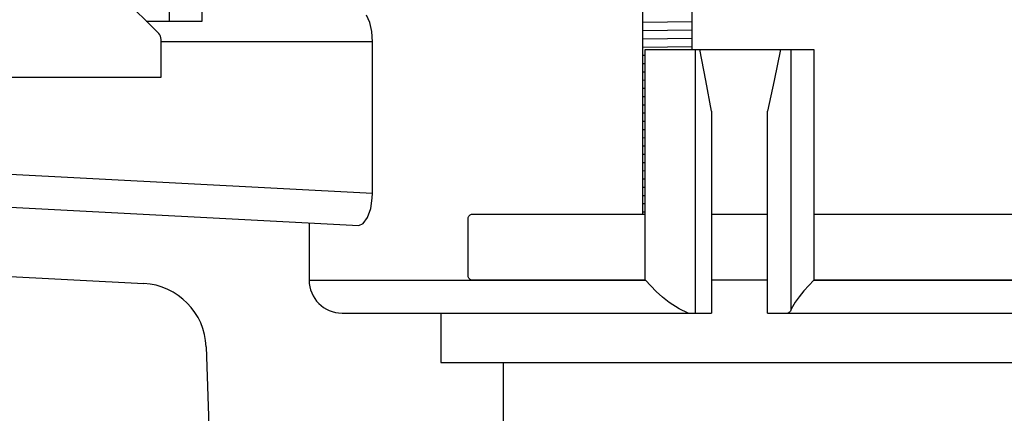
# Model space of a CAD drawing. Extents: x -285 to 5863, y 308 to 3178.
# Tile 275 of 622: x 1598.77 to 1602.51, y 969.84 to 971.33. Entities that reach past the tile are written whole.
import ezdxf

# ---------------------------------------------------------------- set-up
doc = ezdxf.new("R2010")
doc.units = 0
doc.header["$MEASUREMENT"] = 0
doc.header["$PDSIZE"] = 1
doc.layers.get('DEFPOINTS').update_dxf_attribs({"linetype": 'CONTINUOUS'})
for name, color, linetype in [('DIM', 3, 'CONTINUOUS'), ('JACK-SCREW', 2, 'CONTINUOUS'), ('SPILL-BUCKET', 1, 'CONTINUOUS')]:
    doc.layers.add(name, color=color, linetype=linetype)
doc.styles.add('SIMPLEX', font='simplex')
doc.dimstyles.new('DIM64', dxfattribs={"dimscale": 64, "dimtxt": 0.09375, "dimasz": 0.09375, "dimexe": 0.0625, "dimexo": 0.0625, "dimgap": 0.046875, "dimtad": 1, "dimdec": 4, "dimzin": 3, "dimdsep": 46, "dimlunit": 4, "dimtxsty": 'SIMPLEX', "dimcen": 0, "dimclrd": 256, "dimclre": 256, "dimclrt": 256, "dimadec": 0, "dimazin": 0, "dimtfac": 1, "dimtdec": 4, "dimtmove": 0, "dimatfit": 3, "dimfxl": 1, "dimfrac": 2, "dimtolj": 1, "dimtzin": 0, "dimarcsym": 0})

# ---------------------------------------------------------------- blocks, each defined once
blk = doc.blocks.new('*D13')
at = {"layer": 'DEFPOINTS', "color": 0, "transparency": 16777216}
for p in [(1368.5472, 978.296), (2031.7725, 978.0147), (1368.5472, 700.5233)]:
    blk.add_point(p, dxfattribs=at)
at = {"layer": 'DIM', "lineweight": -2, "transparency": 16777216}
for p, q in [((1368.5472, 974.296), (1368.5472, 696.5233)), ((2031.7725, 974.0147), (2031.7725, 696.5233)), ((2025.7725, 700.5233), (1374.5472, 700.5233))]:
    blk.add_line(p, q, dxfattribs=at)
at = {"layer": 'DIM', "transparency": 16777216}
for points in [[(1374.5472, 701.5233), (1374.5472, 699.5233), (1368.5472, 700.5233)], [(2025.7725, 701.5233), (2025.7725, 699.5233), (2031.7725, 700.5233)]]:
    blk.add_solid(points, dxfattribs=at)
at = {"layer": 'DIM', "transparency": 16777216, "insert": (1700.1599, 708.0947), "char_height": 6, "attachment_point": 5, "style": 'SIMPLEX'}
blk.add_mtext('\\A1;55\'-3 1/4" (F.V. TANK SLAB)', dxfattribs=at)

msp = doc.modelspace()

# ---------------------------------------------------------------- linework, layer by layer
at = {"layer": 'JACK-SCREW'}
for p, q in [((1601.13987, 970.59677), (1601.13987, 971.64812)), ((1601.32737, 971.22117), (1601.32737, 971.64812))]:
    msp.add_line(p, q, dxfattribs=at)
at = {"layer": 'JACK-SCREW', "color": 2, "linetype": 'Continuous'}
for points in [[(1601.14961, 970.34677), (1600.49273, 970.34677, -0.4142136), (1600.4771, 970.3624), (1600.4771, 970.58115, -0.4142136), (1600.49273, 970.59677), (1601.14961, 970.59677)], [(1601.78943, 970.59677), (1604.72112, 970.59677, -0.4142136), (1604.73675, 970.58115), (1604.73675, 970.3624, -0.4142136), (1604.72112, 970.34677), (1601.78943, 970.34677)]]:
    msp.add_lwpolyline(points, format="xyb", dxfattribs=at)
for points in [[(1601.40096, 970.59677), (1601.61401, 970.59677)], [(1601.61401, 970.34677), (1601.40096, 970.34677)]]:
    msp.add_lwpolyline(points, dxfattribs=at)
at = {"layer": 'SPILL-BUCKET', "color": 7, "linetype": 'Continuous'}
for p, q in [((1599.30161, 971.28169), (1598.90971, 971.67358)), ((1601.32737, 971.32589), (1601.13987, 971.32322)), ((1601.32737, 971.29464), (1601.13987, 971.29197)), ((1599.31075, 971.1164), (1599.31075, 971.25961)), ((1601.32737, 971.26339), (1601.13987, 971.26072)), ((1601.32737, 971.23213), (1601.13987, 971.22947)), ((1601.14961, 971.19835), (1601.13987, 971.19821)), ((1601.14961, 971.1671), (1601.13987, 971.16696)), ((1597.93669, 971.1164), (1599.31075, 971.1164)), ((1601.14961, 971.13584), (1601.13987, 971.13571)), ((1601.14961, 971.10459), (1601.13987, 971.10445)), ((1601.14961, 971.07334), (1601.13987, 971.0732)), ((1601.14961, 971.04209), (1601.13987, 971.04195)), ((1601.14961, 971.01083), (1601.13987, 971.01069)), ((1601.14961, 970.97958), (1601.13987, 970.97944)), ((1601.14961, 970.94833), (1601.13987, 970.94819)), ((1601.14961, 970.91707), (1601.13987, 970.91693)), ((1601.14961, 970.88582), (1601.13987, 970.88568)), ((1601.14961, 970.85457), (1601.13987, 970.85443)), ((1601.14961, 970.82331), (1601.13987, 970.82317)), ((1601.14961, 970.79206), (1601.13987, 970.79192)), ((1601.14961, 970.76081), (1601.13987, 970.76067)), ((1601.14961, 970.72955), (1601.13987, 970.72941)), ((1601.14961, 970.6983), (1601.13987, 970.69816)), ((1601.14961, 970.66705), (1601.13987, 970.66691)), ((1601.14961, 970.63579), (1601.13987, 970.63566)), ((1601.14961, 970.60454), (1601.13987, 970.6044))]:
    msp.add_line(p, q, dxfattribs=at)
at = {"layer": 'SPILL-BUCKET', "color": 1, "linetype": 'Continuous'}
for p, q in [((1599.4669, 971.32875), (1599.4669, 971.4839)), ((1599.34223, 971.32875), (1599.34223, 971.38422)), ((1599.25454, 971.32875), (1599.30281, 971.32875)), ((1599.30281, 971.32875), (1599.33231, 971.32875)), ((1599.33231, 971.32875), (1599.34223, 971.32875)), ((1599.34223, 971.32875), (1599.4669, 971.32875)), ((1597.48642, 970.42639), (1599.24513, 970.33422)), ((1599.48173, 970.09345), (1599.58854, 967.03487))]:
    msp.add_line(p, q, dxfattribs=at)
at = {"layer": 'SPILL-BUCKET', "linetype": 'Continuous'}
for p, q in [((1600.1029, 971.32382), (1600.09105, 971.35153)), ((1600.1106, 971.28949), (1600.1029, 971.32382)), ((1600.11335, 971.25074), (1600.1106, 971.28949)), ((1600.11335, 971.25074), (1599.31077, 971.25074)), ((1600.11335, 970.67672), (1600.11335, 971.25074)), ((1601.14961, 970.34677), (1601.14961, 971.22117)), ((1601.14961, 971.22117), (1601.78943, 971.22117)), ((1601.33951, 971.22117), (1601.33951, 970.22186)), ((1601.37904, 971.10382), (1601.35719, 971.22117)), ((1601.66342, 971.22117), (1601.63884, 971.10325)), ((1601.70421, 970.23731), (1601.70421, 971.22117)), ((1601.78943, 971.22117), (1601.78943, 970.34677)), ((1601.40096, 970.98696), (1601.37904, 971.10382)), ((1601.63884, 971.10325), (1601.61401, 970.98696)), ((1601.40096, 970.98696), (1601.40096, 970.22186)), ((1601.61401, 970.22186), (1601.61401, 970.98696)), ((1597.49949, 970.81371), (1600.11335, 970.67672)), ((1597.61787, 970.68242), (1600.061, 970.55438)), ((1600.1068, 970.61815), (1600.11268, 970.65746)), ((1600.11268, 970.65746), (1600.11335, 970.67672)), ((1600.07851, 970.56138), (1600.09478, 970.58382)), ((1600.09478, 970.58382), (1600.1068, 970.61815)), ((1599.87287, 970.56424), (1599.87287, 970.34677)), ((1600.061, 970.55438), (1600.07851, 970.56138)), ((1599.87287, 970.34677), (1601.14961, 970.34677)), ((1601.14988, 970.34646), (1601.14961, 970.34677)), ((1601.19115, 970.30363), (1601.14988, 970.34646)), ((1601.78912, 970.34646), (1601.75175, 970.30586)), ((1601.78943, 970.34677), (1601.78912, 970.34646)), ((1601.78943, 970.34677), (1604.86745, 970.34677)), ((1601.21515, 970.28232), (1601.19115, 970.30363)), ((1601.73383, 970.28413), (1601.71891, 970.26381)), ((1601.75175, 970.30586), (1601.73383, 970.28413)), ((1601.24032, 970.26245), (1601.21515, 970.28232)), ((1601.27784, 970.23794), (1601.24032, 970.26245)), ((1601.71891, 970.26381), (1601.70421, 970.23731)), ((1599.99779, 970.22186), (1601.40096, 970.22186)), ((1600.37253, 970.22186), (1600.37253, 970.03449)), ((1601.31219, 970.22186), (1601.27784, 970.23794)), ((1601.61401, 970.22186), (1602.61463, 970.22186)), ((1601.69213, 970.22186), (1601.6921, 970.22186)), ((1601.69656, 970.22383), (1601.69213, 970.22186)), ((1601.70079, 970.22953), (1601.69656, 970.22383)), ((1601.70253, 970.23309), (1601.70079, 970.22953)), ((1601.70421, 970.23731), (1601.70253, 970.23309)), ((1600.60937, 970.03449), (1600.60937, 969.783))]:
    msp.add_line(p, q, dxfattribs=at)
at = {"layer": 'SPILL-BUCKET'}
msp.add_line((1600.37253, 970.03449), (1604.86945, 970.03449), dxfattribs=at)
at = {"layer": 'SPILL-BUCKET', "color": 7, "linetype": 'Continuous'}
msp.add_arc((1599.27953, 971.25961), 0.03123, 0, 45, dxfattribs=at)
at = {"layer": 'SPILL-BUCKET', "color": 1, "linetype": 'Continuous'}
msp.add_arc((1599.23206, 970.08473), 0.24983, 2, 87, dxfattribs=at)
at = {"layer": 'SPILL-BUCKET', "linetype": 'Continuous'}
msp.add_arc((1599.99779, 970.34677), 0.12491, 180, 270, dxfattribs=at)

# ---------------------------------------------------------------- dimensions: what is measured, and where the dimension line sits
at = {"layer": 'DIM'}
dim = msp.add_linear_dim(base=(1368.54722, 700.52328), p1=(2031.77254, 978.01471), p2=(1368.54722, 978.29596), angle=180, text='<> (F.V. TANK SLAB)', dimstyle='DIM64', dxfattribs=at)
dim.commit()
dim.dimension.update_dxf_attribs({"geometry": '*D13', "text_midpoint": (1700.15988, 708.09471)})

doc.saveas('drawing.dxf')
